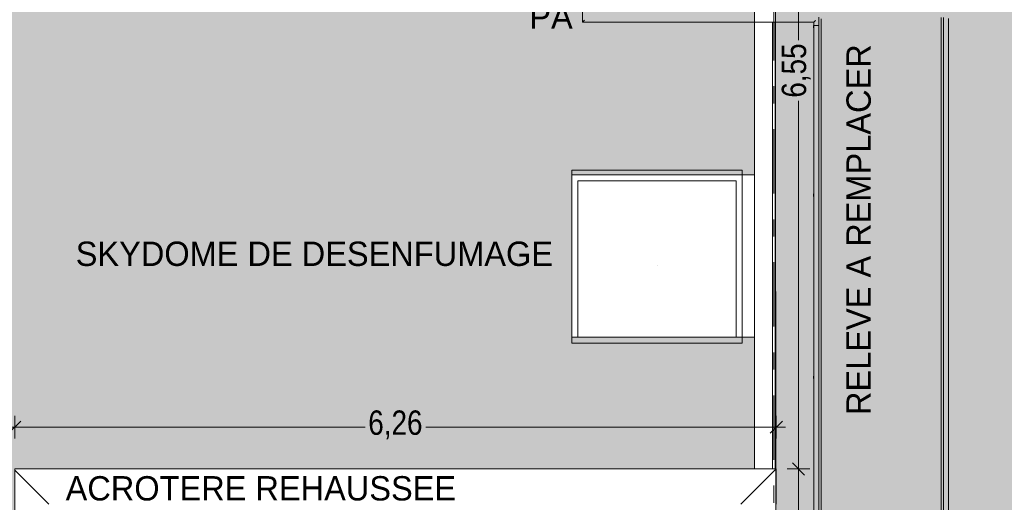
# Model space of a CAD drawing. Header units: millimetres. Extents: x 52659 to 1698020, y -10054 to 104697.
# Tile 303 of 363: x 320657 to 328751, y 32975 to 36941. Entities that reach past the tile are written whole.
import ezdxf

# ---------------------------------------------------------------- set-up
doc = ezdxf.new("R2010")
doc.units = ezdxf.units.MM
doc.header["$MEASUREMENT"] = 0
doc.linetypes.add('Tiretet', pattern=[1093.611073, 529.166651, -211.666656, 141.111112, -211.666656])
for name, color, linetype in [('00-00 JD', 7, 'Continuous'), ('05-02 Cotation 200ème 100ème.Cotations', 7, 'Continuous'), ('06-02 Texte 200ème 100ème.Texte', 7, 'Continuous'), ('08-01 2D Dessin général.2D', 7, 'Continuous'), ('08-01 hachures', 7, 'Continuous'), ('A-FLOR-____-OTLN.Modèle IFC', 7, 'Continuous'), ('A-FLOR-HRAL-OTLN.Modèle IFC', 7, 'Continuous'), ('A-ROOF-____-OTLN.Modèle IFC', 7, 'Continuous')]:
    doc.layers.add(name, color=color, linetype=linetype)
doc.styles.add('STYLE_GENERE_2', font='txt')
doc.styles.add('STYLE_GENERE_3', font='ARIALN.TTF')
doc.dimstyles.new('STYLE_GENERE__2', dxfattribs={"dimtxt": 200, "dimasz": 95, "dimexe": 0.18, "dimexo": 100, "dimgap": 0, "dimtad": 0, "dimlfac": 0.001, "dimzin": 0, "dimdsep": 46, "dimtxsty": 'STYLE_GENERE_3', "dimblk": 'ARROWHEAD_6', "dimblk1": 'ARROWHEAD_6', "dimblk2": 'ARROWHEAD_6', "dimcen": 0.09, "dimclrd": 7, "dimclre": 7, "dimclrt": 7, "dimazin": 0, "dimtfac": 1, "dimtdec": 4, "dimtmove": 0, "dimatfit": 3, "dimfxl": 1, "dimtolj": 1, "dimtzin": 0, "dimarcsym": 0})
doc.dimstyles.new('STYLE_GENERE__5', dxfattribs={"dimtxt": 200, "dimasz": 95, "dimexe": 0.18, "dimexo": 100, "dimgap": 0, "dimtad": 0, "dimtih": 1, "dimtoh": 1, "dimlfac": 0.001, "dimzin": 0, "dimdsep": 46, "dimtxsty": 'STYLE_GENERE_3', "dimblk": 'ARROWHEAD_6', "dimblk1": 'ARROWHEAD_6', "dimblk2": 'ARROWHEAD_6', "dimcen": 0.09, "dimclrd": 7, "dimclre": 7, "dimclrt": 7, "dimazin": 0, "dimtfac": 1, "dimtdec": 4, "dimtmove": 0, "dimatfit": 3, "dimfxl": 1, "dimtolj": 1, "dimtzin": 0, "dimarcsym": 0})
pattern_1 = [(360, (261781.56, 40089.01), (127, 127), [63.5, -190.5]), (89.99998, (261813.31, 40057.26), (-126.99996, 127.00004), [63.5, -190.5])]

# ---------------------------------------------------------------- blocks, each defined once
blk = doc.blocks.new('*D854', base_point=(261781.6, 40089))
at = {"layer": '05-02 Cotation 200ème 100ème.Cotations', "color": 7, "linetype": 'Continuous', "lineweight": 13, "transparency": 16777216}
for p, q in [((320616.6, 33498.3), (320616.6, 33685.8)), ((326876.6, 33498.3), (326876.6, 33685.8)), ((320541.6, 33592.1), (320616.6, 33592.1)), ((320616.6, 33592.1), (323497.7, 33592.1)), ((323995.5, 33592.1), (326876.6, 33592.1)), ((326876.6, 33592.1), (326951.6, 33592.1))]:
    blk.add_line(p, q, dxfattribs=at)
at = {"layer": '05-02 Cotation 200ème 100ème.Cotations', "color": 7, "linetype": 'Continuous', "lineweight": 25, "transparency": 16777216}
for p, q in [((320666.6, 33642.1), (320566.6, 33542.1)), ((326826.6, 33542.1), (326926.6, 33642.1))]:
    blk.add_line(p, q, dxfattribs=at)
at = {"layer": '05-02 Cotation 200ème 100ème.Cotations', "color": 7, "lineweight": 9, "transparency": 16777216, "insert": (323522.6, 33492.1), "char_height": 200, "attachment_point": 7, "style": 'STYLE_GENERE_3'}
blk.add_mtext('\\A1;6,26', dxfattribs=at)
blk = doc.blocks.new('ARROWHEAD_6')
at = {"color": 0, "linetype": 'Continuous', "lineweight": 0}
for p, q in [((0, 0), (-1, 0)), ((-0.5, -0.5), (0.5, 0.5))]:
    blk.add_line(p, q, dxfattribs=at)
blk = doc.blocks.new('*D887', base_point=(261781.6, 40089))
at = {"layer": '05-02 Cotation 200ème 100ème.Cotations', "color": 7, "linetype": 'Continuous', "lineweight": 13, "transparency": 16777216}
for p, q in [((320606.7, 38507.3), (320606.7, 38694.8)), ((326856.1, 38507.3), (326856.1, 38694.8)), ((320606.7, 38601), (323482.6, 38601)), ((323980.3, 38601), (326856.1, 38601))]:
    blk.add_line(p, q, dxfattribs=at)
at = {"layer": '05-02 Cotation 200ème 100ème.Cotations', "color": 7, "linetype": 'Continuous', "lineweight": 25, "transparency": 16777216}
for p, q in [((320656.7, 38651), (320556.7, 38551)), ((326906.1, 38651), (326806.1, 38551))]:
    blk.add_line(p, q, dxfattribs=at)
at = {"layer": '05-02 Cotation 200ème 100ème.Cotations', "color": 7, "lineweight": 9, "transparency": 16777216, "insert": (323507.4, 38501), "char_height": 200, "attachment_point": 7, "style": 'STYLE_GENERE_3'}
blk.add_mtext('\\A1;6,25', dxfattribs=at)
blk = doc.blocks.new('*D889', base_point=(261781.6, 40089))
at = {"layer": '05-02 Cotation 200ème 100ème.Cotations', "color": 7, "linetype": 'Continuous', "lineweight": 25, "transparency": 16777216}
for p, q in [((320409.1, 33198.9), (320309.1, 33298.9)), ((320309.1, 26279.2), (320409.1, 26179.2))]:
    blk.add_line(p, q, dxfattribs=at)
at = {"layer": '05-02 Cotation 200ème 100ème.Cotations', "color": 7, "linetype": 'Continuous', "lineweight": 13, "transparency": 16777216}
for p, q in [((320359.1, 33248.9), (320359.1, 33323.9)), ((320452.8, 33248.9), (320265.3, 33248.9)), ((320359.1, 29987.9), (320359.1, 33248.9)), ((320359.1, 26229.2), (320359.1, 29490.2)), ((320452.8, 26229.2), (320265.3, 26229.2)), ((320359.1, 26154.2), (320359.1, 26229.2))]:
    blk.add_line(p, q, dxfattribs=at)
at = {"layer": '05-02 Cotation 200ème 100ème.Cotations', "color": 7, "lineweight": 9, "transparency": 16777216, "insert": (320459.1, 29515.1), "char_height": 200, "attachment_point": 7, "rotation": 90, "style": 'STYLE_GENERE_3'}
blk.add_mtext('\\A1;7,02', dxfattribs=at)
blk = doc.blocks.new('*D892', base_point=(261781.6, 40089))
at = {"layer": '05-02 Cotation 200ème 100ème.Cotations', "color": 7, "linetype": 'Continuous', "lineweight": 25, "transparency": 16777216}
for p, q in [((327008.9, 33298.9), (327108.9, 33198.9)), ((327008.9, 26279.2), (327108.9, 26179.2))]:
    blk.add_line(p, q, dxfattribs=at)
at = {"layer": '05-02 Cotation 200ème 100ème.Cotations', "color": 7, "linetype": 'Continuous', "lineweight": 13, "transparency": 16777216}
for p, q in [((327152.7, 33248.9), (326965.2, 33248.9)), ((327058.9, 29987.9), (327058.9, 33248.9)), ((327058.9, 26229.2), (327058.9, 29490.2)), ((327152.7, 26229.2), (326965.2, 26229.2))]:
    blk.add_line(p, q, dxfattribs=at)
at = {"layer": '05-02 Cotation 200ème 100ème.Cotations', "color": 7, "lineweight": 9, "transparency": 16777216, "insert": (327158.9, 29515.1), "char_height": 200, "attachment_point": 7, "rotation": 90, "style": 'STYLE_GENERE_3'}
blk.add_mtext('\\A1;7,02', dxfattribs=at)
blk = doc.blocks.new('*D893', base_point=(261781.6, 40089))
at = {"layer": '05-02 Cotation 200ème 100ème.Cotations', "color": 7, "linetype": 'Continuous', "lineweight": 25, "transparency": 16777216}
for p, q in [((327108.9, 39749), (327008.9, 39849)), ((327008.9, 33298.9), (327108.9, 33198.9))]:
    blk.add_line(p, q, dxfattribs=at)
at = {"layer": '05-02 Cotation 200ème 100ème.Cotations', "color": 7, "linetype": 'Continuous', "lineweight": 13, "transparency": 16777216}
for p, q in [((327058.9, 39799), (327058.9, 39874)), ((327152.7, 39799), (326965.2, 39799)), ((327058.9, 36772.8), (327058.9, 39799)), ((327058.9, 33248.9), (327058.9, 36275.1)), ((327152.7, 33248.9), (326965.2, 33248.9))]:
    blk.add_line(p, q, dxfattribs=at)
at = {"layer": '05-02 Cotation 200ème 100ème.Cotations', "color": 7, "lineweight": 9, "transparency": 16777216, "insert": (327158.9, 36300), "char_height": 200, "attachment_point": 7, "rotation": 90, "style": 'STYLE_GENERE_3'}
blk.add_mtext('\\A1;6,55', dxfattribs=at)

msp = doc.modelspace()

# ---------------------------------------------------------------- hatches: boundary and pattern name
at = {"layer": '08-01 hachures', "linetype": 'Continuous', "lineweight": 0, "true_color": 0x5d5d5d}
h = msp.add_hatch(dxfattribs=at)
h.set_pattern_fill('CROSS_225_29_0002', color=251, style=0, pattern_type=2)
h.set_pattern_definition(pattern_1)
h.paths.add_polyline_path([(302862.313, 39808.256), (302871.556, 26184.777), (320606.616, 26229.221), (320616.616, 33248.917), (326696.374, 33248.917), (326696.374, 34331.101), (325196.616, 34331.101), (325196.616, 35666.686), (326696.316, 35666.686), (326696.616, 39799.012), (320352.875, 39799.012)])
h.paths.add_polyline_path([(310915.317, 32856.94), (309565.317, 32856.94), (309565.317, 34192.524), (310915.317, 34192.524)], flags=0)
h.paths.add_polyline_path([(312493.363, 32856.94), (312493.363, 34241.99), (313893.363, 34241.99), (313893.363, 32856.94)], flags=0)
h.paths.add_polyline_path([(314245.227, 30827.306), (313380.12, 30827.306), (313380.12, 31701.424), (314245.227, 31701.424)], flags=0)
h.paths.add_polyline_path([(315615.317, 32856.94), (315615.317, 34192.524), (316965.317, 34192.524), (316965.317, 32856.94)], flags=0)
h.paths.add_polyline_path([(318540.546, 34241.99), (319940.546, 34241.99), (319940.546, 32856.94), (318540.546, 32856.94)], flags=0)
h = msp.add_hatch(dxfattribs=at)
h.set_pattern_fill('CROSS_225_29_0002', color=251, style=0, pattern_type=2)
h.set_pattern_definition(pattern_1)
h.paths.add_polyline_path([(344268.875, 39799.012), (346281.992, 31397.681), (347520.453, 26229.221), (326877.22, 26229.221), (326866.616, 39799.012)])
h.paths.add_polyline_path([(328790.615, 31701.424), (329575.722, 31701.424), (329575.722, 30907.306), (328790.615, 30907.306)], flags=0)
h.paths.add_polyline_path([(334296.629, 30827.306), (333431.522, 30827.306), (333431.522, 31701.424), (334296.629, 31701.424)], flags=0)
h.paths.add_polyline_path([(333470.317, 32856.94), (333470.317, 34278.427), (334870.317, 34278.427), (334870.317, 32856.94)], flags=0)
h.paths.add_polyline_path([(336481.857, 34278.427), (337881.857, 34278.427), (337881.857, 32856.94), (336481.857, 32856.94)], flags=0)
h.paths.add_polyline_path([(339565.317, 34278.427), (340965.317, 34278.427), (340965.317, 32856.94), (339565.317, 32856.94)], flags=0)
h.paths.add_polyline_path([(342555.364, 34278.427), (343955.364, 34278.427), (343955.364, 32856.94), (342555.364, 32856.94)], flags=0)
h.paths.add_polyline_path([(345239.575, 30989.477), (345460.448, 30874.738), (345697.829, 30892.14), (345888.746, 31024.491), (345945.542, 31078.39), (345991.243, 31261.717), (345982.919, 31412.136), (345942.729, 31520.638), (345811.517, 31672.791), (345670.259, 31741.931), (345589.447, 31743.304), (345439.747, 31745.847), (345288.246, 31675.981), (345136.646, 31486.956), (345114.596, 31204.061)], flags=0)
h.paths.add_polyline_path([(326876.556, 27940.439), (331021.937, 27940.439), (331021.937, 27287.63), (326876.556, 27287.63)], flags=0)
at = {"layer": 'A-FLOR-____-OTLN.Modèle IFC', "linetype": 'Continuous', "lineweight": 0, "true_color": 0xbfbfbf}
h = msp.add_hatch(color=9, dxfattribs=at)
h.paths.add_polyline_path([(328132.404, 29640.844), (328130.091, 29514.116), (328170.151, 29514.116), (328174.883, 29753.168), (328214.149, 29602.741), (328214.149, 29571.88), (328213.038, 29514.116), (328232.163, 29514.116), (328232.163, 36970.565), (328214.149, 36970.565), (328214.149, 35821.157), (328183.004, 35940.471), (328179.289, 35940.471), (328179.243, 36088.332), (328179.182, 36360.555), (328179.108, 36595.817), (328179.1, 36882.276), (328179.083, 36970.565), (328138.864, 36970.565), (328138.826, 36856.53), (328139.134, 36599.892), (328138.935, 36333.032), (328139.149, 36045.289), (328139.039, 35830.501), (328139.221, 35613.629), (328139.146, 35376.419), (328139.343, 35100.696), (328139.286, 34853.681), (328139.332, 34706.206), (328139.363, 34509.781), (328139.433, 34316.605), (328139.417, 34074.699), (328139.466, 33812.627), (328139.657, 33501.146), (328139.56, 33340.596), (328139.662, 33166.253), (328139.735, 32910.44), (328139.705, 32690.912), (328139.758, 32506.984), (328139.774, 32337.749), (328139.894, 32156.641), (328139.854, 31999.578), (328140.021, 31802.187), (328139.926, 31605.353), (328140.171, 31423.092), (328139.993, 31282.072), (328140.029, 31103.027), (328140.351, 30841.419), (328140.137, 30582.318), (328140.253, 30421.187), (328140.205, 30258.838), (328140.391, 30047.829), (328136.233, 29839.973)])
h.paths.add_polyline_path([(328177.751, 29906.375), (328180.391, 30047.829), (328180.49, 30256.498), (328180.37, 30415.868), (328180.423, 30576.472), (328180.114, 30833.11), (328180.314, 31099.971), (328180.163, 31302.139), (328214.149, 31171.94), (328214.149, 29779.718), (328181.088, 29906.375)], flags=0)
h.paths.add_polyline_path([(328180.139, 31464.584), (328180.21, 31602.502), (328180.027, 31819.374), (328180.096, 32078.361), (328179.907, 32330.008), (328180.013, 32515.562), (328179.949, 32730.83), (328179.91, 32775.803), (328214.149, 32644.634), (328214.149, 31348.917), (328183.957, 31464.584)], flags=0)
h.paths.add_polyline_path([(328183.316, 32939.731), (328179.775, 32939.731), (328179.815, 33116.397), (328179.747, 33447.361), (328179.77, 33622.224), (328179.749, 33794.343), (328179.618, 33974.492), (328179.672, 34153.074), (328179.588, 34280.213), (328214.149, 34147.809), (328214.149, 32821.61)], flags=0)
h.paths.add_polyline_path([(328179.532, 34443.839), (328179.538, 34540.281), (328179.516, 34787.968), (328179.308, 34968.817), (328179.412, 35278.754), (328179.314, 35526.297), (328179.329, 35777.574), (328214.149, 35644.18), (328214.149, 34324.786), (328183.073, 34443.839)], flags=0)
for points in [[(328232.163, 35575.169), (328252.163, 35498.55), (328252.163, 35675.526), (328232.163, 35752.146)], [(328232.163, 34255.775), (328232.163, 34078.798), (328252.163, 34002.179), (328252.163, 34179.155)]]:
    msp.add_hatch(color=9, dxfattribs=at).paths.add_polyline_path(points)
at = {"layer": 'A-FLOR-HRAL-OTLN.Modèle IFC', "linetype": 'Continuous', "lineweight": 0, "true_color": 0xbfbfbf}
for points in [[(327184.08, 36873.826), (327185.386, 36873.826), (327185.383, 36877.534), (327185.383, 36893.826), (327183.916, 36893.826), (327183.916, 36883.151)], [(327185.383, 36892.534), (327186.064, 36892.546), (327185.995, 36892.8), (327185.383, 36892.8)], [(327186.064, 36892.534), (327188.062, 36892.534), (327188.059, 36892.546), (327186.064, 36892.546)], [(327188.062, 36892.534), (327191.24, 36892.534), (327191.238, 36892.544), (327188.062, 36892.544)], [(327182.408, 35508.313), (327182.763, 35488.313), (327185.396, 35488.313), (327185.403, 35508.313)], [(328252.163, 35498.55), (328252.327, 35498.55), (328252.315, 35518.55), (328252.163, 35518.55)], [(327182.639, 34011.942), (327183.012, 33991.942), (327185.503, 33991.942), (327185.517, 34011.942)], [(328252.163, 34002.179), (328252.279, 34002.179), (328252.281, 34022.179), (328252.163, 34022.179)]]:
    msp.add_hatch(color=9, dxfattribs=at).paths.add_polyline_path(points)
at = {"layer": 'A-ROOF-____-OTLN.Modèle IFC', "linetype": 'Continuous', "lineweight": 0, "true_color": 0xbfbfbf}
h = msp.add_hatch(color=9, dxfattribs=at)
h.paths.add_polyline_path([(326876.556, 29584.273), (327185.383, 29584.273), (327185.383, 29624.273), (327185.538, 29849.65), (327185.384, 30011.338), (327185.551, 30157.114), (327185.404, 30411.969), (327185.498, 30677.585), (327185.434, 30917.128), (327185.45, 31016.073), (327181.576, 31016.073), (327181.576, 31036.073), (327185.46, 31036.073), (327185.525, 31178.106), (327185.384, 31395.23), (327185.583, 31573.056), (327185.389, 31739.815), (327185.488, 31910.917), (327185.392, 32064.841), (327185.397, 32278.057), (327185.387, 32488.766), (327181.576, 32488.766), (327181.576, 32508.766), (327185.387, 32508.766), (327185.383, 32696.025), (327185.607, 32837.75), (327185.469, 32996.165), (327185.587, 33172.845), (327185.387, 33318.959), (327185.414, 33574.29), (327185.385, 33830.801), (327185.503, 33991.942), (327181.576, 33991.942), (327181.576, 34011.942), (327185.517, 34011.942), (327185.528, 34026.214), (327185.385, 34222.992), (327185.388, 34226.705), (327185.391, 34236.598), (327185.463, 34400.456), (327185.461, 34554.135), (327185.414, 34764.603), (327185.482, 35061.869), (327185.461, 35222.924), (327185.392, 35476.945), (327185.396, 35488.313), (327181.576, 35488.313), (327181.576, 35508.313), (327185.403, 35508.313), (327185.448, 35638.81), (327185.486, 35830.759), (327185.396, 36099.435), (327185.556, 36352.465), (327185.553, 36632.195), (327185.385, 36873.826), (327181.576, 36873.826), (327181.576, 36893.826), (327185.383, 36893.826), (327185.383, 36920.722), (327134.637, 36920.722), (327135.084, 35843.398), (327039.832, 36208.306), (327039.767, 36293.322), (327039.582, 36566.008), (327039.4, 36801.671), (327039.343, 36920.722), (326999.234, 36920.722), (326999.41, 36811.941), (326999.345, 36543.856), (326999.605, 36401.055), (326999.654, 36208.436), (326998.822, 36208.436), (326998.472, 36189.779), (326999.66, 36185.226), (326999.757, 35934.351), (327000.014, 35741.446), (327000.094, 35474.556), (327000.203, 35263.855), (327000.31, 35090.925), (327000.52, 34931.206), (327000.545, 34734.877), (327000.576, 34709.42), (326999.513, 34709.42), (326999.162, 34690.763), (327000.605, 34685.235), (327000.785, 34537.998), (327000.855, 34303.605), (327001.112, 34024.911), (327001.119, 33879.534), (327001.243, 33695.217), (327001.378, 33507.178), (327001.594, 33330.748), (327001.66, 33203.437), (327001.661, 33202.917), (327000.381, 33202.917), (327000.031, 33184.259), (327001.674, 33177.965), (327001.778, 32981.492), (327001.867, 32801.523), (327001.953, 32619.943), (327002.159, 32441.761), (327002.184, 32275.648), (327002.45, 32077.938), (327002.443, 31879.487), (327002.558, 31725.419), (327001.635, 31725.419), (327001.285, 31706.762), (327002.574, 31701.823), (327002.661, 31557.089), (327002.778, 31377.579), (327003.22, 31115.494), (327003.124, 30855.985), (327003.314, 30694.58), (327003.34, 30531.957), (327003.623, 30320.59), (327002.96, 30285.332), (326876.556, 30285.338), (326876.556, 30244.01), (327000.902, 30243.929), (327000.641, 30230.03), (327092.564, 29877.876), (326950.898, 29877.876), (326876.556, 30162.677), (326876.556, 30045.814), (326920.394, 29877.876), (326876.556, 29877.876)])
h.paths.add_polyline_path([(327137.559, 29882.48), (327042.252, 30247.598), (327043.623, 30320.589), (327043.626, 30529.248), (327043.415, 30845.787), (327043.001, 31101.017), (327043.066, 31369.102), (327042.806, 31511.902), (327042.797, 31547.731), (327132.625, 31203.603), (327137.01, 31203.603)], flags=0)
h.paths.add_polyline_path([(327042.752, 31724.879), (327042.655, 31978.486), (327042.381, 32168.311), (327042.319, 32295.874), (327042.3, 32469.814), (327042.217, 32649.485), (327042.066, 32864.704), (327041.937, 33023.72), (327131.371, 32681.101), (327136.397, 32681.101), (327136.944, 31364.035)], flags=0)
h.paths.add_polyline_path([(327041.786, 33201.273), (327041.627, 33374.96), (327041.607, 33566.82), (327041.39, 33755.238), (327041.302, 33825.517), (327041.262, 34064.348), (327041.074, 34206.696), (327040.948, 34399.186), (327040.948, 34466.646), (327040.913, 34530.818), (327130.502, 34187.604), (327135.772, 34187.604), (327136.331, 32839.074)], flags=0)
h.paths.add_polyline_path([(327135.149, 35686.62), (327135.706, 34344.644), (327040.802, 34708.221), (327040.693, 34849.524), (327040.573, 35056.792), (327040.479, 35235.62), (327040.306, 35482.353), (327040.203, 35651.73), (327039.948, 35827.54), (327039.985, 36007.202), (327039.967, 36030.811), (327129.812, 35686.62)], flags=0)
for points in [[(327225.209, 36343.576), (327225.364, 36089.25), (327225.258, 35823.3), (327225.339, 35582.404), (327225.219, 35297.579), (327225.382, 35117.147), (327225.383, 36877.534), (327225.228, 36649.445), (327225.381, 36489.383)], [(325160.261, 34420.913), (325190.317, 34342.206), (325196.616, 34342.206), (325196.616, 35703.122), (326590.317, 35703.122), (326590.317, 35727.256), (326560.261, 35805.963), (325160.261, 35805.963)], [(327225.242, 34618.853), (327225.378, 34463.074), (327225.372, 34255.635), (327225.382, 34049.528), (327225.383, 34780.892), (327225.382, 35117.147), (327225.325, 34942.536), (327225.368, 34783.192)], [(327225.38, 33500.627), (327225.361, 33316.867), (327225.382, 33120.312), (327225.383, 33870.893), (327225.38, 33692.632)], [(327225.382, 33120.312), (327225.26, 32862.855), (327225.38, 32671.006), (327225.317, 32487.15), (327225.375, 32334.005), (327225.363, 32085.653), (327225.293, 31899.585), (327225.349, 31768.558), (327225.382, 31594.563)]]:
    msp.add_hatch(color=9, dxfattribs=at).paths.add_polyline_path(points)

# ---------------------------------------------------------------- linework, layer by layer
at = {"layer": '00-00 JD', "color": 7, "linetype": 'Tiretet', "lineweight": 18}
msp.add_line((326856.144, 42602.514), (326856.144, 5793.676), dxfattribs=at)
at = {"layer": '08-01 2D Dessin général.2D', "color": 7, "linetype": 'Continuous', "lineweight": 9}
for p, q in [((326696.292, 36920.722), (326696.403, 33248.917)), ((326696.292, 36920.722), (326696.403, 33248.917)), ((326846.616, 36920.722), (326846.616, 33248.917)), ((326846.616, 36920.722), (326846.616, 33248.917)), ((326866.616, 36920.722), (326866.616, 33248.917)), ((326866.616, 36920.722), (326866.616, 33248.917))]:
    msp.add_line(p, q, dxfattribs=at)
at = {"layer": '08-01 2D Dessin général.2D', "color": 7, "linetype": 'Continuous', "lineweight": 18}
for p, q in [((326596.616, 35703.122), (325196.616, 35703.122)), ((325196.616, 35703.122), (325196.616, 35666.686)), ((326596.616, 35703.122), (325196.616, 35703.122)), ((325196.616, 35703.122), (325196.616, 35666.686)), ((326596.616, 35703.122), (326596.616, 35666.686)), ((326596.616, 35703.122), (326596.616, 35666.686)), ((325196.616, 35666.686), (326596.616, 35666.686)), ((325196.616, 34281.635), (325196.616, 35666.686)), ((325196.616, 35666.686), (326596.616, 35666.686)), ((325196.616, 34281.635), (325196.616, 35666.686)), ((326546.616, 35617.22), (325246.616, 35617.22)), ((325246.616, 35617.22), (325246.616, 34331.101)), ((326546.616, 35617.22), (325246.616, 35617.22)), ((325246.616, 35617.22), (325246.616, 34331.101)), ((326546.616, 34331.101), (326546.616, 35617.22)), ((326546.616, 34331.101), (326546.616, 35617.22)), ((326596.616, 35666.686), (326596.616, 34281.635)), ((326596.616, 35666.686), (326596.616, 34281.635)), ((325896.516, 34923.248), (325896.716, 34923.248)), ((325896.516, 34923.248), (325896.716, 34923.248)), ((325896.716, 34923.248), (325896.716, 34923.05)), ((325896.716, 34923.248), (325896.716, 34923.05)), ((325246.616, 34331.101), (326546.616, 34331.101)), ((325246.616, 34331.101), (326546.616, 34331.101)), ((326596.616, 34281.635), (325196.616, 34281.635)), ((326596.616, 34281.635), (325196.616, 34281.635))]:
    msp.add_line(p, q, dxfattribs=at)
at = {"layer": '08-01 hachures', "color": 255, "linetype": 'Continuous', "lineweight": 0, "flags": 128}
for points in [[(302862.313, 39808.256), (302871.556, 26184.777), (320606.616, 26229.221), (320616.616, 33248.917), (326696.374, 33248.917), (326696.374, 34331.101), (325196.616, 34331.101), (325196.616, 35666.686), (326696.316, 35666.686), (326696.616, 39799.012), (320352.875, 39799.012)], [(344268.875, 39799.012), (346281.992, 31397.681), (347520.453, 26229.221), (326877.22, 26229.221), (326866.616, 39799.012)]]:
    msp.add_lwpolyline(points, close=True, dxfattribs=at)
at = {"layer": 'A-FLOR-____-OTLN.Modèle IFC', "color": 7, "linetype": 'Continuous', "lineweight": 18}
for p, q in [((327245.383, 29490.264), (327245.383, 36946.713)), ((328232.163, 36959.317), (328232.163, 29502.869)), ((328252.163, 36959.317), (328252.163, 35518.55)), ((327225.383, 34049.528), (327225.383, 36877.534)), ((328252.163, 35498.55), (328252.163, 34022.179)), ((328252.163, 34002.179), (328252.163, 32519.003)), ((327225.383, 29624.273), (327225.383, 33500.627))]:
    msp.add_line(p, q, dxfattribs=at)
at = {"layer": 'A-FLOR-HRAL-OTLN.Modèle IFC', "color": 7, "linetype": 'Continuous', "lineweight": 18}
for p, q in [((325284.03, 37193.602), (325284.03, 36920.722)), ((325284.712, 36921.403), (325284.03, 36920.722)), ((325284.03, 36920.722), (325596.337, 36920.722)), ((325286.71, 36923.401), (325284.712, 36921.403)), ((325289.888, 36926.58), (325286.71, 36923.401)), ((325294.03, 36930.722), (325289.888, 36926.58)), ((325298.854, 36935.545), (325294.03, 36930.722)), ((325596.337, 36920.722), (325908.645, 36920.722)), ((325908.645, 36920.722), (326220.952, 36920.722)), ((326220.952, 36920.722), (326533.26, 36920.722)), ((326533.26, 36920.722), (326696.292, 36920.722)), ((326696.292, 36920.722), (326859.324, 36920.722)), ((326859.324, 36920.722), (327029.226, 36920.722)), ((327029.226, 36920.722), (327185.383, 36920.722)), ((327186.064, 36921.403), (327185.383, 36920.722)), ((327185.383, 36920.722), (327185.383, 36892.534)), ((327188.062, 36923.401), (327186.064, 36921.403)), ((327191.24, 36926.58), (327188.062, 36923.401)), ((327195.383, 36930.722), (327191.24, 36926.58)), ((327200.206, 36935.545), (327195.383, 36930.722)), ((327225.383, 36892.534), (327225.383, 36960.722)), ((328252.413, 36724.632), (328252.258, 36950.74)), ((328292.103, 36722.642), (328292.258, 36950.74)), ((327181.576, 36873.826), (327181.576, 36893.826)), ((327181.576, 36893.826), (327185.383, 36893.826)), ((327181.576, 36873.826), (327185.385, 36873.826)), ((327185.383, 36892.534), (327186.064, 36892.534)), ((327185.383, 36892.534), (327185.383, 36877.534)), ((327185.553, 36632.195), (327185.383, 36877.534)), ((327186.064, 36892.534), (327188.062, 36892.534)), ((327188.062, 36892.534), (327191.24, 36892.534)), ((327191.24, 36892.534), (327195.383, 36892.534)), ((327195.383, 36892.534), (327200.206, 36892.534)), ((327200.206, 36892.534), (327205.383, 36892.534)), ((327205.383, 36892.534), (327210.559, 36892.534)), ((327210.559, 36892.534), (327215.383, 36892.534)), ((327215.383, 36892.534), (327219.525, 36892.534)), ((327219.525, 36892.534), (327222.703, 36892.534)), ((327222.703, 36892.534), (327222.703, 36892.534)), ((327222.703, 36892.534), (327224.701, 36892.534)), ((327224.701, 36892.534), (327224.701, 36892.534)), ((327224.701, 36892.534), (327225.383, 36892.534)), ((327225.228, 36649.445), (327225.383, 36877.534)), ((327225.383, 36892.534), (327225.383, 36877.534)), ((327225.381, 36489.383), (327225.211, 36667.439)), ((328252.43, 36741.034), (328252.264, 36581.334)), ((328292.256, 36562.57), (328292.086, 36740.634)), ((327185.556, 36352.465), (327185.553, 36632.195)), ((328252.431, 36421.311), (328252.264, 36581.334)), ((328292.084, 36416.755), (328292.256, 36562.57)), ((327225.209, 36343.576), (327225.381, 36489.383)), ((327185.396, 36099.435), (327185.556, 36352.465)), ((327225.209, 36343.576), (327225.364, 36089.25)), ((328252.274, 36166.458), (328252.431, 36421.311)), ((328292.084, 36416.755), (328292.239, 36162.416)), ((327185.486, 35830.759), (327185.396, 36099.435)), ((328252.274, 36166.458), (328252.325, 35939.938)), ((328292.133, 35896.453), (328292.239, 36162.416)), ((327225.258, 35823.3), (327225.364, 36089.25)), ((328252.369, 35887.243), (328252.325, 35939.938)), ((328252.258, 35611.972), (328252.374, 35898.452)), ((328292.133, 35896.453), (328292.214, 35655.546)), ((327185.448, 35638.81), (327185.486, 35830.759)), ((327225.258, 35823.3), (327225.339, 35582.404)), ((327185.448, 35638.81), (327185.392, 35476.945)), ((328292.214, 35655.546), (328292.094, 35370.707)), ((327225.339, 35582.404), (327225.219, 35297.579)), ((328252.39, 35396.255), (328252.258, 35611.972)), ((327181.576, 35508.313), (327185.403, 35508.313)), ((327181.576, 35508.313), (327181.576, 35488.313)), ((327181.576, 35488.313), (327185.396, 35488.313)), ((327185.392, 35476.945), (327185.461, 35222.924)), ((328252.163, 35518.55), (328252.163, 35498.55)), ((328292.148, 35498.55), (328293.139, 35498.55)), ((328292.156, 35518.55), (328293.139, 35518.55)), ((328293.139, 35498.55), (328293.139, 35518.55)), ((328252.39, 35396.255), (328252.258, 35203.437)), ((328292.247, 35093.656), (328292.094, 35370.707)), ((327225.219, 35297.579), (327225.382, 35117.147)), ((327185.482, 35061.869), (327185.461, 35222.924)), ((328252.258, 35203.437), (328252.329, 34942.82)), ((327185.482, 35061.869), (327185.414, 34764.603)), ((327225.382, 35117.147), (327225.325, 34942.536)), ((328292.242, 34873.764), (328292.247, 35093.656)), ((327225.368, 34783.192), (327225.325, 34942.536)), ((328252.329, 34942.82), (328252.276, 34707.398)), ((328292.242, 34873.764), (328292.15, 34701.39)), ((327185.461, 34554.135), (327185.414, 34764.603)), ((327225.368, 34783.192), (327225.242, 34618.853)), ((328252.276, 34707.398), (328252.286, 34420.782)), ((328292.253, 34536.128), (328292.15, 34701.39)), ((327225.378, 34463.074), (327225.242, 34618.853)), ((327185.461, 34554.135), (327185.463, 34400.456)), ((328292.213, 34356.232), (328292.253, 34536.128)), ((327185.385, 34222.992), (327185.463, 34400.456)), ((327225.378, 34463.074), (327225.372, 34255.635)), ((328252.293, 34156.366), (328252.286, 34420.782)), ((328292.241, 34185.196), (328292.213, 34356.232)), ((327225.382, 34049.528), (327225.372, 34255.635)), ((327185.528, 34026.214), (327185.385, 34222.992)), ((328252.268, 33884.339), (328252.293, 34156.366)), ((328292.241, 34185.196), (328292.255, 33950.404)), ((327181.576, 34011.942), (327185.517, 34011.942)), ((327181.576, 34011.942), (327181.576, 33991.942)), ((327185.528, 34026.214), (327185.385, 33830.801)), ((327225.382, 34049.528), (327225.383, 33870.893)), ((328252.163, 34022.179), (328252.163, 34002.179)), ((328292.251, 34022.179), (328293.139, 34022.179)), ((328292.252, 34002.179), (328293.139, 34002.179)), ((328293.139, 34002.179), (328293.139, 34022.179)), ((327181.576, 33991.942), (327185.503, 33991.942)), ((328292.161, 33722.133), (328292.255, 33950.404)), ((327225.38, 33692.632), (327225.383, 33870.893)), ((328252.268, 33884.339), (328252.27, 33652.865)), ((327185.385, 33830.801), (327185.414, 33574.29)), ((327225.38, 33692.632), (327225.38, 33500.627)), ((328292.161, 33722.133), (328292.258, 33546.347)), ((328252.27, 33652.865), (328252.301, 33483.812)), ((327185.387, 33318.959), (327185.414, 33574.29)), ((328292.258, 33546.347), (328292.123, 33313.76)), ((327225.361, 33316.867), (327225.38, 33500.627)), ((328252.301, 33483.812), (328252.319, 33310.135)), ((327185.387, 33318.959), (327185.587, 33172.845)), ((327225.361, 33316.867), (327225.382, 33120.312)), ((328252.319, 33310.135), (328252.367, 33100.725)), ((328292.123, 33313.76), (328292.256, 33072.772)), ((327185.587, 33172.845), (327185.469, 32996.165)), ((327225.26, 32862.855), (327225.382, 33120.312)), ((328252.322, 32890.957), (328252.367, 33100.725)), ((328292.247, 32889.542), (328292.256, 33072.772)), ((327185.469, 32996.165), (327185.639, 32801.279))]:
    msp.add_line(p, q, dxfattribs=at)
at = {"layer": 'A-ROOF-____-OTLN.Modèle IFC', "color": 7, "linetype": 'Continuous', "lineweight": 18}
for p, q in [((320616.616, 33248.917), (326876.556, 33248.917)), ((320616.616, 33238.917), (320897.354, 32958.18)), ((326585.819, 32958.18), (326876.556, 33248.917)), ((326876.556, 33248.917), (326876.556, 32958.18))]:
    msp.add_line(p, q, dxfattribs=at)

# ---------------------------------------------------------------- texts
at = {"layer": '06-02 Texte 200ème 100ème.Texte', "color": 7, "linetype": 'Continuous', "lineweight": 9, "char_height": 200, "attachment_point": 5, "style": 'STYLE_GENERE_2'}
for s, insert in [('\\A1;PA', (325025.078, 36966.159)), ('\\A1;SKYDOME DE DESENFUMAGE', (323079.515, 35015.692)), ('\\A1;ACROTERE REHAUSSEE', (322639.882, 33088.199))]:
    msp.add_mtext(s, dxfattribs=dict(at, insert=insert))
at = {"layer": '06-02 Texte 200ème 100ème.Texte', "color": 7, "linetype": 'Continuous', "lineweight": 9, "insert": (327554.634, 35215.282), "char_height": 200, "attachment_point": 5, "rotation": 90, "style": 'STYLE_GENERE_2'}
msp.add_mtext('\\A1;RELEVE A REMPLACER', dxfattribs=at)

# ---------------------------------------------------------------- dimensions: what is measured, and where the dimension line sits
at = {"layer": '05-02 Cotation 200ème 100ème.Cotations', "color": 7, "linetype": 'Continuous', "lineweight": 13}
for base, p1, p2, picture, middle in [((327058.944, 39799.012), (326866.616, 33248.917), (326846.616, 39799.012), '*D893', (327058.944, 36559.729)), ((320359.064, 33248.917), (320606.616, 26229.221), (326866.616, 33248.917), '*D889', (320359.064, 29774.833)), ((327058.944, 33248.917), (326876.556, 26229.221), (326866.616, 33248.917), '*D892', (327058.944, 29774.833))]:
    dim = msp.add_linear_dim(base=base, p1=p1, p2=p2, angle=90, dimstyle='STYLE_GENERE__2', dxfattribs=at)
    dim.commit()
    dim.dimension.update_dxf_attribs({"geometry": picture, "text_midpoint": middle, "dimtype": 160, "text_rotation": 90})
for base, p1, p2, picture, middle in [((326856.144, 38601.011), (320606.715, 26878.223), (326856.144, 39799.012), '*D887', (323767.194, 38601.011)), ((326876.556, 33592.098), (320616.616, 33238.917), (326876.556, 29584.273), '*D854', (323782.35, 33592.098))]:
    dim = msp.add_linear_dim(base=base, p1=p1, p2=p2, dimstyle='STYLE_GENERE__5', dxfattribs=at)
    dim.commit()
    dim.dimension.update_dxf_attribs({"geometry": picture, "text_midpoint": middle, "dimtype": 160})

doc.saveas('drawing.dxf')
